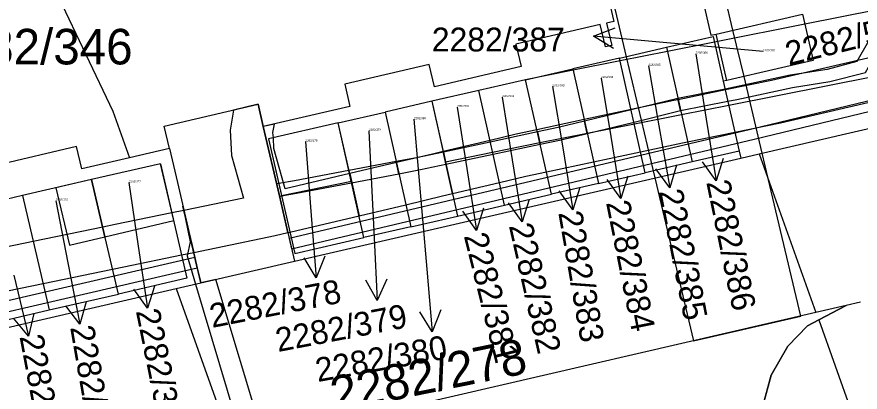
# Model space of a CAD drawing. Extents: x -785744 to -782822, y -1067550 to -1063910.
# Drawn here: x -783898.25 to -783857.94, y -1065989.9 to -1065971.96 of the extents above; entities that cross this region are included whole.
import ezdxf

# ---------------------------------------------------------------- set-up
doc = ezdxf.new("R2010")
doc.units = 0
for name, color, linetype in [('Hranice parcel', 7, 'Continuous'), ('Parcelní čísla', 7, 'Continuous'), ('Pop_ČP_popisy', 7, 'Continuous'), ('Vnitřní kresba', 7, 'Continuous'), ('Věcná břemena k části', 7, 'Continuous')]:
    doc.layers.add(name, color=color, linetype=linetype)

msp = doc.modelspace()

# ---------------------------------------------------------------- linework, layer by layer
at = {"layer": 'Hranice parcel'}
for p, q in [((-783900.04, -1065963.02), (-783893.66, -1065976.46)), ((-783865.53, -1065970.84), (-783865.08, -1065972.83)), ((-783864.83, -1065972.78), (-783860.69, -1065971.82)), ((-783867.2, -1065973.41), (-783864.96, -1065972.89)), ((-783865.08, -1065972.83), (-783864.83, -1065972.78)), ((-783864.96, -1065972.89), (-783864.48, -1065975.03)), ((-783864.32, -1065975), (-783864.83, -1065972.78)), ((-783869.44, -1065973.93), (-783867.2, -1065973.41)), ((-783867.2, -1065973.41), (-783865.97, -1065978.89)), ((-783869.44, -1065973.93), (-783871.68, -1065974.44)), ((-783868.21, -1065979.41), (-783869.44, -1065973.93)), ((-783873.93, -1065974.96), (-783871.68, -1065974.44)), ((-783871.68, -1065974.44), (-783870.45, -1065979.93)), ((-783873.93, -1065974.96), (-783876.17, -1065975.47)), ((-783872.69, -1065980.44), (-783873.93, -1065974.96)), ((-783864.32, -1065975), (-783864.48, -1065975.03)), ((-783864.48, -1065975.03), (-783863.73, -1065978.37)), ((-783876.17, -1065975.47), (-783878.41, -1065975.99)), ((-783874.94, -1065980.96), (-783876.17, -1065975.47)), ((-783878.41, -1065975.99), (-783880.65, -1065976.51)), ((-783878.41, -1065975.99), (-783877.18, -1065981.48)), ((-783893.66, -1065976.46), (-783892.86, -1065978.7)), ((-783882.89, -1065977.02), (-783880.65, -1065976.51)), ((-783880.65, -1065976.51), (-783879.42, -1065981.99)), ((-783882.89, -1065977.02), (-783886.22, -1065977.79)), ((-783881.66, -1065982.51), (-783882.89, -1065977.02)), ((-783886.22, -1065977.79), (-783884.97, -1065983.27)), ((-783895.4, -1065978.16), (-783899.34, -1065979.08)), ((-783895.15, -1065979.23), (-783895.4, -1065978.16)), ((-783892.86, -1065978.7), (-783895.15, -1065979.23)), ((-783884.98, -1065983.64), (-783863.65, -1065978.71)), ((-783863.73, -1065978.37), (-783865.97, -1065978.89)), ((-783863.73, -1065978.37), (-783863.65, -1065978.71)), ((-783863.65, -1065978.71), (-783862.76, -1065978.5)), ((-783862.76, -1065978.5), (-783860.05, -1065986.09)), ((-783891.38, -1065978.98), (-783894.68, -1065979.74)), ((-783891.38, -1065978.98), (-783890.12, -1065984.45)), ((-783865.97, -1065978.89), (-783868.21, -1065979.41)), ((-783870.45, -1065979.93), (-783868.21, -1065979.41)), ((-783894.68, -1065979.74), (-783897.98, -1065980.5)), ((-783893.4, -1065985.21), (-783894.68, -1065979.74)), ((-783870.45, -1065979.93), (-783872.69, -1065980.44)), ((-783897.98, -1065980.5), (-783900.22, -1065981.02)), ((-783897.98, -1065980.5), (-783896.7, -1065985.97)), ((-783874.94, -1065980.96), (-783872.69, -1065980.44)), ((-783877.18, -1065981.48), (-783874.94, -1065980.96)), ((-783879.42, -1065981.99), (-783877.18, -1065981.48)), ((-783879.42, -1065981.99), (-783881.66, -1065982.51)), ((-783884.97, -1065983.27), (-783881.66, -1065982.51)), ((-783889.46, -1065984.68), (-783884.98, -1065983.64)), ((-783890.12, -1065984.45), (-783893.4, -1065985.21)), ((-783953.96, -1065999.6), (-783890.63, -1065984.95)), ((-783890.63, -1065984.95), (-783888.01, -1065992.32)), ((-783896.7, -1065985.97), (-783893.4, -1065985.21)), ((-783898.94, -1065986.49), (-783896.7, -1065985.97)), ((-783858.61, -1065985.76), (-783860.05, -1065986.09)), ((-783858.61, -1065985.76), (-783859.92, -1065986.45)), ((-783857.92, -1065985.6), (-783858.61, -1065985.76)), ((-783860.46, -1065986.73), (-783861.39, -1065987.71)), ((-783859.92, -1065986.45), (-783860.46, -1065986.73)), ((-783859.92, -1065986.45), (-783855.78, -1065998.04)), ((-783861.39, -1065987.71), (-783862.2, -1065989.09)), ((-783862.2, -1065989.09), (-783862.69, -1065990.93))]:
    msp.add_line(p, q, dxfattribs=at)
for points in [[(-783873.31, -1065956.78), (-783869.72, -1065972.17)], [(-783860.69, -1065971.82), (-783860.18, -1065974.04)], [(-783869.72, -1065972.17), (-783870.06, -1065972.25)], [(-783870.06, -1065972.25), (-783869.81, -1065973.32)], [(-783870.36, -1065972.32), (-783874.4, -1065973.26)], [(-783870.11, -1065973.39), (-783870.36, -1065972.32)], [(-783862.76, -1065978.5), (-783838.75, -1065972.95)], [(-783874.4, -1065973.26), (-783874.15, -1065974.33)], [(-783869.81, -1065973.32), (-783870.11, -1065973.39)], [(-783878.54, -1065974.23), (-783882.58, -1065975.17)], [(-783878.29, -1065975.3), (-783878.54, -1065974.23)], [(-783860.18, -1065974.04), (-783864.04, -1065974.93)], [(-783874.15, -1065974.33), (-783878.29, -1065975.3)], [(-783864.04, -1065974.93), (-783864.32, -1065975)], [(-783882.58, -1065975.17), (-783882.33, -1065976.24)], [(-783882.33, -1065976.24), (-783886.47, -1065977.2)], [(-783886.47, -1065977.2), (-783884.98, -1065983.64)], [(-783890.96, -1065978.25), (-783892.86, -1065978.7)], [(-783890.96, -1065978.25), (-783890.58, -1065979.88)], [(-783890.58, -1065979.88), (-783889.74, -1065983.47)], [(-783889.74, -1065983.47), (-783889.63, -1065983.96)], [(-783889.63, -1065983.96), (-783889.46, -1065984.68)], [(-783890.63, -1065984.95), (-783889.46, -1065984.68)], [(-783860.05, -1065986.09), (-783879.48, -1065990.59)]]:
    msp.add_lwpolyline(points, dxfattribs=at)
at = {"layer": 'Pop_ČP_popisy'}
for p, q in [((-783867.7, -1065973.15), (-783870.688, -1065972.885)), ((-783865.3, -1065976.84), (-783864.821, -1065979.802)), ((-783867.56, -1065977.17), (-783867.043, -1065980.125)), ((-783869.86, -1065977.68), (-783869.373, -1065980.64)), ((-783872.16, -1065978.22), (-783871.667, -1065981.179)), ((-783874.57, -1065978.8), (-783874.1, -1065981.763)), ((-783876.74, -1065979.2), (-783876.283, -1065982.165)), ((-783884.18, -1065981.45), (-783883.948, -1065984.441)), ((-783881.17, -1065982.52), (-783881.022, -1065985.516)), ((-783892.45, -1065982.92), (-783892.015, -1065985.888)), ((-783895.81, -1065983.71), (-783895.234, -1065986.654)), ((-783898.39, -1065984.31), (-783897.701, -1065987.23)), ((-783878.66, -1065984.02), (-783878.403, -1065987.009))]:
    msp.add_line(p, q, dxfattribs=at)
for points in [[(-783869.736, -1065973.471), (-783870.688, -1065972.885), (-783869.648, -1065972.475)], [(-783862.58, -1065973.61), (-783867.7, -1065973.15)], [(-783865.8, -1065973.72), (-783865.3, -1065976.84)], [(-783868.06, -1065974.3), (-783867.56, -1065977.17)], [(-783870.32, -1065974.88), (-783869.86, -1065977.68)], [(-783872.65, -1065975.28), (-783872.16, -1065978.22)], [(-783875.05, -1065975.79), (-783874.57, -1065978.8)], [(-783877.2, -1065976.27), (-783876.74, -1065979.2)], [(-783879.27, -1065976.85), (-783878.66, -1065984.02)], [(-783881.42, -1065977.4), (-783881.17, -1065982.52)], [(-783884.46, -1065977.92), (-783884.18, -1065981.45)], [(-783866.723, -1065979.054), (-783867.043, -1065980.125), (-783867.708, -1065979.226)], [(-783864.487, -1065978.735), (-783864.821, -1065979.802), (-783865.475, -1065978.894)], [(-783892.9, -1065979.87), (-783892.45, -1065982.92)], [(-783869.042, -1065979.572), (-783869.373, -1065980.64), (-783870.029, -1065979.735)], [(-783871.338, -1065980.111), (-783871.667, -1065981.179), (-783872.325, -1065980.275)], [(-783873.763, -1065980.697), (-783874.1, -1065981.763), (-783874.751, -1065980.854)], [(-783896.39, -1065980.75), (-783895.81, -1065983.71)], [(-783875.941, -1065981.1), (-783876.283, -1065982.165), (-783876.929, -1065981.253)], [(-783883.527, -1065983.405), (-783883.948, -1065984.441), (-783884.524, -1065983.483)], [(-783880.572, -1065984.493), (-783881.022, -1065985.516), (-783881.571, -1065984.542)], [(-783891.666, -1065984.826), (-783892.015, -1065985.888), (-783892.655, -1065984.971)], [(-783894.935, -1065985.577), (-783895.234, -1065986.654), (-783895.916, -1065985.769)], [(-783877.99, -1065985.97), (-783878.403, -1065987.009), (-783878.987, -1065986.055)], [(-783897.444, -1065986.142), (-783897.701, -1065987.23), (-783898.417, -1065986.371)]]:
    msp.add_lwpolyline(points, dxfattribs=at)
at = {"layer": 'Vnitřní kresba'}
for p, q in [((-783891.21, -1065977.18), (-783886.72, -1065976.13)), ((-783886.72, -1065976.13), (-783886.47, -1065977.2)), ((-783890.96, -1065978.25), (-783891.21, -1065977.18))]:
    msp.add_line(p, q, dxfattribs=at)
at = {"layer": 'Věcná břemena k části'}
for p, q in [((-783873.7, -1065954.5), (-783869.12, -1065973.86)), ((-783864.02, -1065972.59), (-783864.54, -1065970.37)), ((-783863.49, -1065974.8), (-783864.02, -1065972.59)), ((-783869.12, -1065973.86), (-783867.83, -1065979.32)), ((-783862.63, -1065978.47), (-783863.49, -1065974.8)), ((-783862.34, -1065979.68), (-783862.63, -1065978.47)), ((-783867.83, -1065979.32), (-783867.75, -1065979.65)), ((-783867.75, -1065979.65), (-783865.91, -1065987.45)), ((-783860.78, -1065986.26), (-783862.34, -1065979.68)), ((-783860.05, -1065986.09), (-783879.48, -1065990.59))]:
    msp.add_line(p, q, dxfattribs=at)
for points in [[(-783839.84, -1065968.17), (-783860.58, -1065972.31)], [(-783839.08, -1065971.52), (-783863.18, -1065977.34)], [(-783863.01, -1065977.81), (-783838.97, -1065972.01)], [(-783856.92, -1065972.03), (-783858.09, -1065974.09), (-783859.51, -1065974.47), (-783861.28, -1065974.74)], [(-783860.58, -1065972.31), (-783864.75, -1065973.14)], [(-783861.18, -1065975.34), (-783859.39, -1065975.05), (-783857.69, -1065974.61), (-783856.54, -1065972.57)], [(-783864.22, -1065976.18), (-783847.93, -1065972.95)], [(-783864.9, -1065973.17), (-783867.15, -1065973.61)], [(-783864.75, -1065973.14), (-783864.9, -1065973.17)], [(-783854.27, -1065973.16), (-783862.18, -1065975)], [(-783867.15, -1065973.61), (-783869.41, -1065974.06)], [(-783869.41, -1065974.06), (-783871.66, -1065974.51)], [(-783871.66, -1065974.51), (-783873.93, -1065974.96)], [(-783873.93, -1065974.96), (-783876.17, -1065975.47)], [(-783861.28, -1065974.74), (-783863.95, -1065975.32), (-783864.39, -1065975.41), (-783866.65, -1065975.86), (-783866.52, -1065976.44), (-783864.26, -1065975.99)], [(-783862.18, -1065975), (-783864.38, -1065975.45)], [(-783876.17, -1065975.47), (-783878.41, -1065975.99)], [(-783864.38, -1065975.45), (-783866.64, -1065975.92)], [(-783864.26, -1065975.99), (-783863.83, -1065975.9), (-783861.18, -1065975.34)], [(-783861.74, -1065977.02), (-783853.81, -1065975.18)], [(-783866.65, -1065975.86), (-783868.88, -1065976.4)], [(-783866.52, -1065976.44), (-783866.65, -1065975.86)], [(-783886.72, -1065976.13), (-783887.9, -1065976.41)], [(-783886.47, -1065977.2), (-783886.72, -1065976.13)], [(-783878.41, -1065975.99), (-783877.76, -1065978.89)], [(-783866.85, -1065975.96), (-783868.89, -1065976.39)], [(-783866.64, -1065975.92), (-783866.85, -1065975.96)], [(-783866.48, -1065976.63), (-783864.22, -1065976.18)], [(-783887.9, -1065976.41), (-783888.05, -1065977.37)], [(-783868.89, -1065976.39), (-783871.13, -1065976.87)], [(-783868.88, -1065976.4), (-783871.12, -1065976.95)], [(-783868.75, -1065976.99), (-783866.52, -1065976.44)], [(-783868.73, -1065977.07), (-783866.48, -1065976.63)], [(-783885.94, -1065977.08), (-783886.47, -1065977.2)], [(-783882.89, -1065977.02), (-783886.22, -1065977.79)], [(-783886.01, -1065977.49), (-783885.94, -1065977.08)], [(-783882.26, -1065979.82), (-783882.89, -1065977.02)], [(-783871.13, -1065976.87), (-783873.39, -1065977.35)], [(-783871.12, -1065976.95), (-783872.37, -1065977.25)], [(-783870.99, -1065977.53), (-783871.12, -1065976.95)], [(-783871.12, -1065976.95), (-783870.99, -1065977.53)], [(-783870.99, -1065977.53), (-783868.75, -1065976.99)], [(-783870.99, -1065977.52), (-783868.73, -1065977.07)], [(-783863.93, -1065977.47), (-783861.74, -1065977.02)], [(-783888.05, -1065977.37), (-783887.99, -1065978.59)], [(-783886.47, -1065977.2), (-783885.7, -1065980.52)], [(-783885.7, -1065980.52), (-783886.47, -1065977.2)], [(-783885.99, -1065977.74), (-783886.01, -1065977.49)], [(-783863.18, -1065977.34), (-783885.23, -1065982.56)], [(-783873.36, -1065977.46), (-783875.62, -1065977.94)], [(-783873.39, -1065977.35), (-783874.38, -1065977.56)], [(-783872.37, -1065977.25), (-783873.36, -1065977.46)], [(-783873.36, -1065977.46), (-783873.23, -1065978.04)], [(-783873.25, -1065977.97), (-783873.36, -1065977.46)], [(-783873.25, -1065977.97), (-783870.99, -1065977.52)], [(-783866.19, -1065977.93), (-783863.93, -1065977.47)], [(-783886.22, -1065977.79), (-783885.6, -1065980.5)], [(-783885.97, -1065978.25), (-783885.99, -1065977.74)], [(-783885.12, -1065983.05), (-783863.01, -1065977.81)], [(-783875.63, -1065977.86), (-783877.87, -1065978.39)], [(-783874.38, -1065977.56), (-783875.63, -1065977.86)], [(-783873.23, -1065978.04), (-783872.23, -1065977.83)], [(-783872.23, -1065977.83), (-783870.99, -1065977.53)], [(-783885.43, -1065980.18), (-783885.97, -1065978.25)], [(-783875.62, -1065977.94), (-783877.86, -1065978.42)], [(-783875.51, -1065978.43), (-783873.25, -1065977.97)], [(-783875.49, -1065978.52), (-783873.23, -1065978.04)], [(-783873.23, -1065978.04), (-783873.25, -1065977.97)], [(-783868.44, -1065978.41), (-783866.43, -1065977.98)], [(-783866.43, -1065977.98), (-783866.19, -1065977.93)], [(-783887.99, -1065978.59), (-783887.42, -1065980.62)], [(-783879.07, -1065978.68), (-783880.12, -1065978.88)], [(-783878.39, -1065978.52), (-783880.11, -1065978.92)], [(-783877.86, -1065978.42), (-783879.07, -1065978.68)], [(-783877.87, -1065978.39), (-783878.39, -1065978.52)], [(-783877.87, -1065978.39), (-783877.42, -1065980.41)], [(-783877.42, -1065980.41), (-783877.87, -1065978.39)], [(-783877.76, -1065978.89), (-783877.86, -1065978.42)], [(-783877.86, -1065978.42), (-783877.76, -1065978.89)], [(-783877.76, -1065978.89), (-783875.51, -1065978.43)], [(-783877.74, -1065979), (-783875.49, -1065978.52)], [(-783870.68, -1065978.89), (-783868.44, -1065978.41)], [(-783891.38, -1065978.98), (-783894.68, -1065979.74)], [(-783890.75, -1065981.7), (-783891.38, -1065978.98)], [(-783880.12, -1065978.88), (-783882.38, -1065979.3)], [(-783880.11, -1065978.92), (-783882.34, -1065979.45)], [(-783880.12, -1065978.88), (-783880.01, -1065979.36)], [(-783879.99, -1065979.46), (-783880.12, -1065978.88)], [(-783878.95, -1065979.26), (-783877.74, -1065979)], [(-783877.74, -1065979), (-783877.76, -1065978.89)], [(-783877.76, -1065978.89), (-783877.74, -1065979)], [(-783872.93, -1065979.36), (-783870.68, -1065978.89)], [(-783882.25, -1065979.89), (-783882.38, -1065979.3), (-783884.98, -1065979.79), (-783885.73, -1065979.92), (-783885.84, -1065979.94), (-783885.7, -1065980.53), (-783885.6, -1065980.51), (-783884.88, -1065980.39), (-783882.25, -1065979.89)], [(-783882.34, -1065979.45), (-783885.43, -1065980.18)], [(-783882.38, -1065979.3), (-783882.25, -1065979.89)], [(-783881.89, -1065981.47), (-783882.34, -1065979.45)], [(-783882.34, -1065979.45), (-783881.89, -1065981.47)], [(-783882.25, -1065979.89), (-783879.99, -1065979.46)], [(-783880.01, -1065979.36), (-783879.99, -1065979.46)], [(-783879.99, -1065979.46), (-783878.95, -1065979.26)], [(-783873.92, -1065979.58), (-783872.93, -1065979.36)], [(-783894.68, -1065979.74), (-783896.39, -1065980.13)], [(-783894.04, -1065982.48), (-783894.68, -1065979.74)], [(-783894.68, -1065979.74), (-783894.04, -1065982.48)], [(-783885.6, -1065980.5), (-783882.26, -1065979.82)], [(-783877.42, -1065980.41), (-783875.18, -1065979.88)], [(-783875.18, -1065979.88), (-783873.92, -1065979.58)], [(-783896.39, -1065980.13), (-783895.74, -1065982.88)], [(-783887.42, -1065980.62), (-783890.27, -1065981.21)], [(-783885.7, -1065980.52), (-783885.3, -1065982.27)], [(-783885.3, -1065982.27), (-783885.7, -1065980.52)], [(-783879.66, -1065980.94), (-783877.91, -1065980.52)], [(-783877.91, -1065980.52), (-783877.42, -1065980.41)], [(-783890.32, -1065981.01), (-783889.97, -1065982.72)], [(-783888.74, -1065984.51), (-783889.46, -1065984.68), (-783890.32, -1065981.01)], [(-783881.89, -1065981.47), (-783879.66, -1065980.94)], [(-783890.84, -1065981.33), (-783893.56, -1065981.89)], [(-783890.27, -1065981.21), (-783890.84, -1065981.33)], [(-783889.8, -1065983.22), (-783890.27, -1065981.21)], [(-783890.27, -1065981.21), (-783889.8, -1065983.22)], [(-783885.2, -1065982.25), (-783881.89, -1065981.47)], [(-783893.56, -1065981.89), (-783894.15, -1065982.01)], [(-783894.04, -1065982.48), (-783890.75, -1065981.7)], [(-783894.15, -1065982.01), (-783897.47, -1065982.7)], [(-783885.9, -1065982.41), (-783885.3, -1065982.27)], [(-783885.3, -1065982.27), (-783885.2, -1065982.25)], [(-783897.47, -1065982.7), (-783899.72, -1065983.16)], [(-783895.74, -1065982.88), (-783894.04, -1065982.48)], [(-783889.97, -1065982.72), (-783890.11, -1065983.38), (-783889.71, -1065984.74), (-783887.42, -1065992.42), (-783886.43, -1065992.19), (-783888.74, -1065984.51)], [(-783889.8, -1065983.22), (-783885.9, -1065982.41)], [(-783885.23, -1065982.56), (-783885.12, -1065983.05)], [(-783893.14, -1065983.91), (-783890.38, -1065983.34)], [(-783889.74, -1065983.47), (-783891.05, -1065983.77)], [(-783890.38, -1065983.34), (-783889.8, -1065983.22)], [(-783889.63, -1065983.96), (-783889.74, -1065983.47)], [(-783891.05, -1065983.77), (-783906.95, -1065987.45)], [(-783906.84, -1065987.94), (-783889.63, -1065983.96)], [(-783893.68, -1065984.02), (-783893.14, -1065983.91)], [(-783897, -1065984.7), (-783893.68, -1065984.02)], [(-783899.25, -1065985.17), (-783897, -1065984.7)], [(-783861.39, -1065987.71), (-783860.46, -1065986.73), (-783859.92, -1065986.45), (-783858.61, -1065985.76), (-783860.05, -1065986.09)], [(-783858.61, -1065985.76), (-783860.05, -1065986.09)], [(-783859.92, -1065986.45), (-783858.61, -1065985.76)], [(-783860.05, -1065986.09), (-783879.48, -1065990.59)], [(-783865.91, -1065987.45), (-783860.78, -1065986.26)], [(-783861.39, -1065987.71), (-783860.46, -1065986.73)], [(-783860.46, -1065986.73), (-783859.92, -1065986.45)], [(-783862.2, -1065989.09), (-783861.39, -1065987.71)], [(-783862.2, -1065989.09), (-783861.39, -1065987.71)], [(-783879.52, -1066017.71), (-783862.69, -1065990.93), (-783862.2, -1065989.09)], [(-783879.52, -1066017.71), (-783862.69, -1065990.93), (-783862.2, -1065989.09)]]:
    msp.add_lwpolyline(points, dxfattribs=at)

# ---------------------------------------------------------------- texts
at = {"layer": 'Parcelní čísla'}
for s, height, p in [('2282/346', 1.7, (-783902.2, -1065974.23)), ('2282/386', 0.1, (-783865.8, -1065973.72)), ('2282/387', 0.1, (-783862.58, -1065973.61)), ('2282/385', 0.1, (-783868.06, -1065974.3)), ('2282/384', 0.1, (-783870.32, -1065974.88)), ('2282/383', 0.1, (-783872.65, -1065975.28)), ('2282/382', 0.1, (-783875.05, -1065975.79)), ('2282/381', 0.1, (-783877.2, -1065976.27)), ('2282/380', 0.1, (-783879.27, -1065976.85)), ('2282/379', 0.1, (-783881.42, -1065977.4)), ('2282/378', 0.1, (-783884.46, -1065977.92)), ('2282/377', 0.1, (-783892.9, -1065979.87)), ('2282/376', 0.1, (-783896.39, -1065980.75))]:
    msp.add_text(s, height=height, dxfattribs=at).set_placement(p)
msp.add_text('2282/278', height=1.7, rotation=11.5322, dxfattribs=at).set_placement((-783883.06, -1065990.87))
at = {"layer": 'Pop_ČP_popisy'}
for s, rotation, p in [('2282/530', 14.046, (-783861.352, -1065974.289)), ('2282/386', 281.6286, (-783865.299, -1065979.862)), ('2282/385', 281.1449, (-783867.566, -1065980.299)), ('2282/384', 281.3157, (-783870.091, -1065980.839)), ('2282/383', 279.8504, (-783872.372, -1065981.322)), ('2282/382', 282.7884, (-783874.737, -1065981.945)), ('2282/381', 284.045, (-783876.892, -1065982.425)), ('2282/378', 11.0736, (-783888.917, -1065986.831)), ('2282/377', 281.4682, (-783892.567, -1065986.023)), ('2282/379', 10.8328, (-783885.768, -1065987.985)), ('2282/376', 279.8804, (-783895.708, -1065986.802)), ('2282/375', 280.6394, (-783898.128, -1065987.242)), ('2282/380', 10.2722, (-783883.869, -1065989.421))]:
    msp.add_text(s, height=1.14, rotation=rotation, dxfattribs=at).set_placement(p)
msp.add_text('2282/387', height=1.14, dxfattribs=at).set_placement((-783878.415, -1065973.61))

doc.saveas('drawing.dxf')
